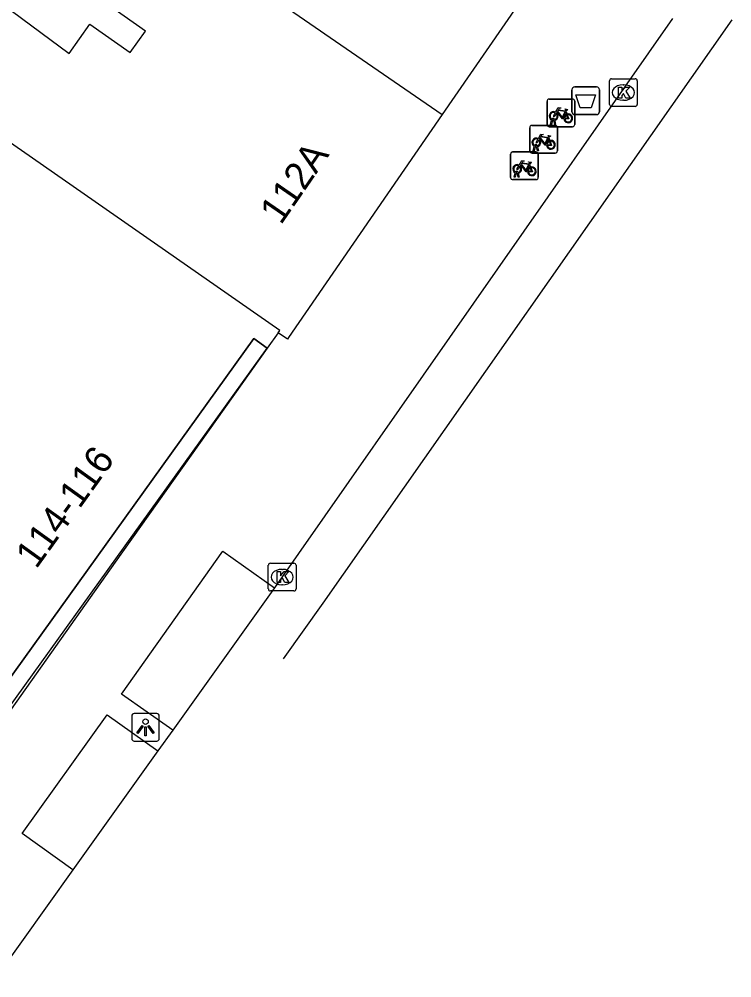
# Model space of a CAD drawing. Extents: x 160107 to 160928, y 382056 to 382918.
# Drawn here: x 160728.34 to 160754.09, y 382518.13 to 382552.75 of the extents above; entities that cross this region are included whole.
import ezdxf

# ---------------------------------------------------------------- set-up
doc = ezdxf.new("R2010")
doc.units = 0
for name, color, linetype in [('IMGEO_Afvalbak', 7, 'Continuous'), ('IMGEO_Fietsenrek', 7, 'Continuous'), ('IMGEO_Kolk', 7, 'Continuous'), ('IMGEO_Lichtpunt', 7, 'Continuous'), ('IMGEO_Pand', 7, 'Continuous'), ('IMGEO_Pand_nummerreeks', 7, 'Continuous'), ('IMGEO_Pand_overbouw', 7, 'Continuous'), ('IMGEO_Rijbaan_lokaal_gesloten', 7, 'Continuous'), ('IMGEO_Voetpad_open', 7, 'Continuous')]:
    doc.layers.add(name, color=color, linetype=linetype)

msp = doc.modelspace()

# ---------------------------------------------------------------- linework, layer by layer
at = {"layer": 'IMGEO_Afvalbak'}
for p, q in [((160748.312, 382549.406), (160748.312, 382550.206)), ((160748.312, 382550.206), (160748.312, 382549.406)), ((160748.412, 382550.306), (160749.202, 382550.306)), ((160749.202, 382550.306), (160748.412, 382550.306)), ((160749.302, 382550.206), (160749.302, 382549.406)), ((160749.302, 382549.406), (160749.302, 382550.206)), ((160749.202, 382549.306), (160748.412, 382549.306)), ((160748.412, 382549.306), (160749.202, 382549.306))]:
    msp.add_line(p, q, dxfattribs=at)
msp.add_lwpolyline([(160748.455, 382550.02), (160749.159, 382550.02), (160749.01, 382549.55), (160748.604, 382549.55), (160748.455, 382550.02)], dxfattribs=at)
for centre, start, end in [((160748.412, 382550.206), 90, 180), ((160748.412, 382550.206), 90, 180), ((160749.202, 382550.206), 0, 90), ((160749.202, 382550.206), 360, 90), ((160748.412, 382549.406), 180, 270), ((160748.412, 382549.406), 180, 270), ((160749.202, 382549.406), 270, 0), ((160749.202, 382549.406), 270, 0)]:
    msp.add_arc(centre, 0.1, start, end, dxfattribs=at)
at = {"layer": 'IMGEO_Fietsenrek'}
for p, q in [((160747.409, 382548.945), (160747.409, 382549.786)), ((160747.409, 382549.786), (160747.409, 382548.945)), ((160747.484, 382549.87), (160748.325, 382549.87)), ((160748.325, 382549.87), (160747.484, 382549.87)), ((160748.409, 382549.795), (160748.409, 382548.954)), ((160748.409, 382548.954), (160748.409, 382549.795)), ((160748.096, 382549.419), (160748.132, 382549.324)), ((160747.536, 382548.954), (160747.575, 382549.114)), ((160747.605, 382549.102), (160747.57, 382548.954)), ((160747.647, 382549.126), (160747.646, 382549.13)), ((160747.688, 382548.954), (160747.654, 382549.096)), ((160747.678, 382549.137), (160747.679, 382549.13)), ((160747.686, 382549.1), (160747.721, 382548.954)), ((160746.784, 382547.991), (160746.784, 382548.832)), ((160746.784, 382548.832), (160746.784, 382547.991)), ((160746.859, 382548.916), (160747.7, 382548.916)), ((160747.7, 382548.916), (160746.859, 382548.916)), ((160748.334, 382548.87), (160747.493, 382548.87)), ((160747.493, 382548.87), (160748.334, 382548.87)), ((160747.57, 382548.954), (160747.536, 382548.954)), ((160747.721, 382548.954), (160747.688, 382548.954)), ((160747.784, 382548.841), (160747.784, 382548)), ((160747.784, 382548), (160747.784, 382548.841)), ((160747.471, 382548.465), (160747.507, 382548.37)), ((160746.168, 382547.959), (160747.009, 382547.959)), ((160747.009, 382547.959), (160746.168, 382547.959)), ((160746.911, 382548), (160746.95, 382548.16)), ((160746.945, 382548), (160746.911, 382548)), ((160746.98, 382548.148), (160746.945, 382548)), ((160747.022, 382548.172), (160747.021, 382548.176)), ((160747.063, 382548), (160747.029, 382548.142)), ((160747.053, 382548.183), (160747.054, 382548.176)), ((160747.061, 382548.146), (160747.096, 382548)), ((160747.096, 382548), (160747.063, 382548)), ((160746.093, 382547.034), (160746.093, 382547.875)), ((160746.093, 382547.875), (160746.093, 382547.034)), ((160747.709, 382547.916), (160746.868, 382547.916)), ((160746.868, 382547.916), (160747.709, 382547.916)), ((160747.093, 382547.884), (160747.093, 382547.043)), ((160747.093, 382547.043), (160747.093, 382547.884)), ((160746.78, 382547.508), (160746.816, 382547.413)), ((160747.018, 382546.959), (160746.177, 382546.959)), ((160746.177, 382546.959), (160747.018, 382546.959)), ((160746.22, 382547.043), (160746.259, 382547.203)), ((160746.254, 382547.043), (160746.22, 382547.043)), ((160746.289, 382547.191), (160746.254, 382547.043)), ((160746.331, 382547.215), (160746.33, 382547.219)), ((160746.372, 382547.043), (160746.338, 382547.185)), ((160746.362, 382547.226), (160746.363, 382547.219)), ((160746.37, 382547.189), (160746.405, 382547.043)), ((160746.405, 382547.043), (160746.372, 382547.043))]:
    msp.add_line(p, q, dxfattribs=at)
for points in [[(160747.743, 382549.344), (160747.691, 382549.254), (160747.651, 382549.229), (160747.652, 382549.276), (160747.707, 382549.37)], [(160747.722, 382549.396), (160747.817, 382549.56), (160747.903, 382549.546), (160747.905, 382549.537), (160747.849, 382549.526), (160747.822, 382549.481), (160748.078, 382549.44)], [(160748.018, 382549.152), (160747.968, 382549.152), (160747.777, 382549.403), (160747.758, 382549.371)], [(160748.065, 382549.415), (160747.808, 382549.456), (160747.791, 382549.427), (160747.958, 382549.207), (160748.065, 382549.415)], [(160748.113, 382549.317), (160748.083, 382549.394), (160747.974, 382549.176), (160748.017, 382549.176)], [(160748.078, 382549.44), (160748.103, 382549.489), (160748.097, 382549.493), (160748.074, 382549.497), (160748.062, 382549.504), (160748.061, 382549.507), (160748.063, 382549.512), (160748.158, 382549.497), (160748.16, 382549.487), (160748.15, 382549.474), (160748.138, 382549.468), (160748.124, 382549.474), (160748.096, 382549.419)], [(160748.047, 382549.176), (160748.167, 382549.175), (160748.123, 382549.289)], [(160748.143, 382549.296), (160748.198, 382549.151), (160748.048, 382549.151)], [(160747.118, 382548.39), (160747.066, 382548.3), (160747.026, 382548.275), (160747.027, 382548.322), (160747.082, 382548.416)], [(160747.097, 382548.442), (160747.192, 382548.606), (160747.278, 382548.592), (160747.28, 382548.583), (160747.224, 382548.572), (160747.197, 382548.527), (160747.453, 382548.486)], [(160747.393, 382548.198), (160747.343, 382548.198), (160747.152, 382548.449), (160747.133, 382548.417)], [(160747.44, 382548.461), (160747.183, 382548.502), (160747.166, 382548.473), (160747.333, 382548.253), (160747.44, 382548.461)], [(160747.488, 382548.363), (160747.458, 382548.44), (160747.349, 382548.222), (160747.392, 382548.222)], [(160747.422, 382548.222), (160747.542, 382548.221), (160747.498, 382548.335)], [(160747.518, 382548.342), (160747.573, 382548.197), (160747.423, 382548.197)], [(160747.453, 382548.486), (160747.478, 382548.535), (160747.472, 382548.539), (160747.449, 382548.543), (160747.437, 382548.55), (160747.436, 382548.553), (160747.438, 382548.558), (160747.533, 382548.543), (160747.535, 382548.533), (160747.525, 382548.52), (160747.513, 382548.514), (160747.499, 382548.52), (160747.471, 382548.465)], [(160746.406, 382547.485), (160746.501, 382547.649), (160746.587, 382547.635), (160746.589, 382547.626), (160746.533, 382547.615), (160746.506, 382547.57), (160746.762, 382547.529)], [(160746.762, 382547.529), (160746.787, 382547.578), (160746.781, 382547.582), (160746.758, 382547.586), (160746.746, 382547.593), (160746.745, 382547.596), (160746.747, 382547.601), (160746.842, 382547.586), (160746.844, 382547.576), (160746.834, 382547.563), (160746.822, 382547.557), (160746.808, 382547.563), (160746.78, 382547.508)], [(160746.427, 382547.433), (160746.375, 382547.343), (160746.335, 382547.318), (160746.336, 382547.365), (160746.391, 382547.459)], [(160746.702, 382547.241), (160746.652, 382547.241), (160746.461, 382547.492), (160746.442, 382547.46)], [(160746.749, 382547.504), (160746.492, 382547.545), (160746.475, 382547.516), (160746.642, 382547.296), (160746.749, 382547.504)], [(160746.797, 382547.406), (160746.767, 382547.483), (160746.658, 382547.265), (160746.701, 382547.265)], [(160746.731, 382547.265), (160746.851, 382547.264), (160746.807, 382547.378)], [(160746.827, 382547.385), (160746.882, 382547.24), (160746.732, 382547.24)]]:
    msp.add_lwpolyline(points, dxfattribs=at)
for centre, radius, start, end in [((160747.487, 382549.792), 0.0779, 92.4484, 184.2845), ((160747.487, 382549.792), 0.0779, 92.4484, 184.2845), ((160748.331, 382549.792), 0.0779, 2.4484, 94.2845), ((160748.331, 382549.792), 0.0779, 2.4484, 94.2845), ((160747.649, 382549.255), 0.159, 62.6766, 242.1369), ((160747.649, 382549.255), 0.129, 63.3192, 238.903), ((160747.649, 382549.255), 0.129, 283.6043, 43.4302), ((160747.649, 382549.255), 0.159, 283.5766, 46.6042), ((160748.176, 382549.171), 0.159, 187.0065, 105.7708), ((160747.629, 382549.126), 0.0499, 12.8025, 158.6934), ((160747.649, 382549.255), 0.159, 253.9967, 271.7867), ((160747.629, 382549.126), 0.0174, 12.8025, 163.4502), ((160747.649, 382549.255), 0.129, 253.415, 269.0204), ((160748.176, 382549.171), 0.159, 113.3408, 178.3217), ((160748.176, 382549.171), 0.129, 113.923, 177.9556), ((160748.176, 382549.171), 0.129, 188.6715, 104.5883), ((160746.862, 382548.838), 0.0779, 92.4484, 184.2845), ((160746.862, 382548.838), 0.0779, 92.4484, 184.2845), ((160747.487, 382548.948), 0.0779, 182.4484, 274.2845), ((160747.487, 382548.948), 0.0779, 182.4484, 274.2845), ((160747.706, 382548.838), 0.0779, 2.4484, 94.2845), ((160747.706, 382548.838), 0.0779, 2.4484, 94.2845), ((160748.331, 382548.948), 0.0779, 272.4484, 4.2845), ((160748.331, 382548.948), 0.0779, 272.4484, 4.2845), ((160747.024, 382548.301), 0.159, 62.6766, 242.1369), ((160747.024, 382548.301), 0.129, 63.3192, 238.903), ((160747.024, 382548.301), 0.129, 283.6043, 43.4302), ((160747.024, 382548.301), 0.159, 283.5766, 46.6042), ((160747.551, 382548.217), 0.159, 113.3408, 178.3217), ((160747.551, 382548.217), 0.159, 187.0065, 105.7708), ((160747.551, 382548.217), 0.129, 113.923, 177.9556), ((160747.551, 382548.217), 0.129, 188.6715, 104.5883), ((160746.171, 382547.881), 0.0779, 92.4484, 184.2845), ((160746.171, 382547.881), 0.0779, 92.4484, 184.2845), ((160746.862, 382547.994), 0.0779, 182.4484, 274.2845), ((160746.862, 382547.994), 0.0779, 182.4484, 274.2845), ((160747.004, 382548.172), 0.0499, 12.8025, 158.6934), ((160747.024, 382548.301), 0.159, 253.9967, 271.7867), ((160747.004, 382548.172), 0.0174, 12.8025, 163.4502), ((160747.024, 382548.301), 0.129, 253.415, 269.0204), ((160747.015, 382547.881), 0.0779, 2.4484, 94.2845), ((160747.015, 382547.881), 0.0779, 2.4484, 94.2845), ((160747.706, 382547.994), 0.0779, 272.4484, 4.2845), ((160747.706, 382547.994), 0.0779, 272.4484, 4.2845), ((160746.333, 382547.344), 0.159, 62.6766, 242.1369), ((160746.333, 382547.344), 0.129, 63.3192, 238.903), ((160746.313, 382547.215), 0.0499, 12.8025, 158.6934), ((160746.333, 382547.344), 0.129, 283.6043, 43.4302), ((160746.333, 382547.344), 0.159, 283.5766, 46.6042), ((160746.86, 382547.26), 0.159, 113.3408, 178.3217), ((160746.86, 382547.26), 0.159, 187.0065, 105.7708), ((160746.86, 382547.26), 0.129, 113.923, 177.9556), ((160746.86, 382547.26), 0.129, 188.6715, 104.5883), ((160746.171, 382547.037), 0.0779, 182.4484, 274.2845), ((160746.171, 382547.037), 0.0779, 182.4484, 274.2845), ((160746.333, 382547.344), 0.159, 253.9967, 271.7867), ((160746.313, 382547.215), 0.0174, 12.8025, 163.4502), ((160746.333, 382547.344), 0.129, 253.415, 269.0204), ((160747.015, 382547.037), 0.0779, 272.4484, 4.2845), ((160747.015, 382547.037), 0.0779, 272.4484, 4.2845)]:
    msp.add_arc(centre, radius, start, end, dxfattribs=at)
at = {"layer": 'IMGEO_Kolk'}
for p, q in [((160749.667, 382549.678), (160749.667, 382550.53)), ((160749.742, 382550.604), (160750.594, 382550.604)), ((160750.155, 382550.384), (160750.18, 382550.384)), ((160750.668, 382550.53), (160750.668, 382549.678)), ((160750.178, 382549.824), (160750.153, 382549.824)), ((160750.594, 382549.604), (160749.742, 382549.604)), ((160737.416, 382533.1), (160738.268, 382533.1)), ((160737.341, 382532.174), (160737.341, 382533.026)), ((160737.829, 382532.88), (160737.854, 382532.88)), ((160738.342, 382533.026), (160738.342, 382532.174)), ((160738.268, 382532.1), (160737.416, 382532.1)), ((160737.852, 382532.32), (160737.827, 382532.32))]:
    msp.add_line(p, q, dxfattribs=at)
for points in [[(160749.667, 382549.678), (160749.667, 382550.53)], [(160749.742, 382550.604), (160750.594, 382550.604)], [(160750.668, 382550.53), (160750.668, 382549.678)], [(160749.988, 382550.304), (160750.111, 382550.304), (160750.111, 382550.153), (160750.241, 382550.304), (160750.405, 382550.304), (160750.259, 382550.153), (160750.412, 382549.904), (160750.26, 382549.904), (160750.175, 382550.068), (160750.111, 382550.001), (160750.111, 382549.904), (160749.988, 382549.904), (160749.988, 382550.304)], [(160750.594, 382549.604), (160749.742, 382549.604)], [(160737.416, 382533.1), (160738.268, 382533.1)], [(160737.341, 382532.174), (160737.341, 382533.026)], [(160737.662, 382532.8), (160737.785, 382532.8), (160737.785, 382532.649), (160737.915, 382532.8), (160738.079, 382532.8), (160737.933, 382532.649), (160738.086, 382532.4), (160737.934, 382532.4), (160737.849, 382532.564), (160737.785, 382532.497), (160737.785, 382532.4), (160737.662, 382532.4), (160737.662, 382532.8)], [(160738.342, 382533.026), (160738.342, 382532.174)], [(160738.268, 382532.1), (160737.416, 382532.1)]]:
    msp.add_lwpolyline(points, dxfattribs=at)
for centre, start, end in [((160749.744, 382550.528), 91.552, 178.448), ((160749.744, 382550.528), 91.552, 178.448), ((160750.592, 382550.528), 1.552, 88.448), ((160750.592, 382550.528), 1.552, 88.448), ((160749.744, 382549.68), 181.552, 268.448), ((160749.744, 382549.68), 181.552, 268.448), ((160750.592, 382549.68), 271.552, 358.448), ((160750.592, 382549.68), 271.552, 358.448), ((160737.418, 382533.024), 91.552, 178.448), ((160737.418, 382533.024), 91.552, 178.448), ((160738.266, 382533.024), 1.552, 88.448), ((160738.266, 382533.024), 1.552, 88.448), ((160737.418, 382532.176), 181.552, 268.448), ((160737.418, 382532.176), 181.552, 268.448), ((160738.266, 382532.176), 271.552, 358.448), ((160738.266, 382532.176), 271.552, 358.448)]:
    msp.add_arc(centre, 0.0765, start, end, dxfattribs=at)
for centre, major_axis, ratio, start_param, end_param in [((160750.154, 382550.104), (-0.387, 0.002), 0.722429, 4.712389, 7.853982), ((160750.179, 382550.104), (-0.39, 0.002), 0.717154, 1.570796, 4.712389), ((160737.828, 382532.6), (-0.387, 0.002), 0.722429, 4.712389, 7.853982), ((160737.853, 382532.6), (-0.39, 0.002), 0.717154, 1.570796, 4.712389)]:
    msp.add_ellipse(centre, major_axis=major_axis, ratio=ratio, start_param=start_param, end_param=end_param, dxfattribs=at)
at = {"layer": 'IMGEO_Lichtpunt'}
for p, q in [((160732.406, 382527.579), (160732.406, 382526.772)), ((160732.406, 382527.579), (160732.406, 382526.772)), ((160733.308, 382527.674), (160732.5, 382527.674)), ((160733.308, 382527.674), (160732.5, 382527.674)), ((160733.402, 382526.772), (160733.402, 382527.579)), ((160733.402, 382526.772), (160733.402, 382527.579)), ((160732.5, 382526.678), (160733.308, 382526.678)), ((160732.5, 382526.678), (160733.308, 382526.678))]:
    msp.add_line(p, q, dxfattribs=at)
for points in [[(160732.78, 382527.243), (160732.819, 382527.215), (160732.631, 382526.953), (160732.593, 382526.98), (160732.78, 382527.243)], [(160732.882, 382527.195), (160732.929, 382527.195), (160732.929, 382526.873), (160732.882, 382526.873), (160732.882, 382527.195)], [(160732.992, 382527.215), (160733.03, 382527.242), (160733.217, 382526.98), (160733.178, 382526.952), (160732.992, 382527.215)]]:
    msp.add_lwpolyline(points, dxfattribs=at)
msp.add_circle((160732.905, 382527.377), 0.0994, dxfattribs=at)
for centre, start, end in [((160732.5, 382527.579), 90, 180), ((160732.5, 382527.579), 90, 180), ((160733.308, 382527.579), 0, 90), ((160733.308, 382527.579), 0, 90), ((160732.5, 382526.772), 180, 270), ((160732.5, 382526.772), 180, 270), ((160733.308, 382526.772), 270, 0), ((160733.308, 382526.772), 270, 360)]:
    msp.add_arc(centre, 0.0946, start, end, dxfattribs=at)
at = {"layer": 'IMGEO_Pand'}
for points in [[(160724.003, 382551.076), (160716.568, 382556.777), (160716.762, 382557.031), (160718.775, 382559.948), (160730.146, 382551.518), (160730.897, 382552.579), (160732.355, 382551.547), (160732.904, 382552.323), (160731.037, 382553.645), (160733.118, 382556.585)], [(160733.118, 382556.585), (160734.986, 382555.263), (160743.624, 382549.31)], [(160747.475, 382554.898), (160743.624, 382549.31)], [(160737.699, 382541.428), (160737.754, 382541.505), (160724.003, 382551.076)], [(160743.624, 382549.31), (160738.074, 382541.258), (160738.028, 382541.191), (160737.699, 382541.428)], [(160737.699, 382541.428), (160737.299, 382540.872)], [(160727.481, 382528.245), (160736.812, 382541.224), (160737.299, 382540.872)]]:
    msp.add_lwpolyline(points, dxfattribs=at)
at = {"layer": 'IMGEO_Pand_overbouw'}
msp.add_lwpolyline([(160715.343, 382533.756), (160724.126, 382527.459), (160726.46, 382525.786), (160727.926, 382527.827), (160737.299, 382540.872), (160736.812, 382541.224), (160727.481, 382528.245), (160717.298, 382535.547), (160717.251, 382535.482), (160716.812, 382535.797)], close=True, dxfattribs=at)
at = {"layer": 'IMGEO_Rijbaan_lokaal_gesloten'}
for points in [[(160751.946, 382552.778), (160737.564, 382532.212)], [(160754.086, 382552.73), (160739.307, 382531.658), (160737.875, 382529.651)], [(160737.564, 382532.212), (160733.886, 382527.073)], [(160733.886, 382527.073), (160733.349, 382526.324)], [(160733.349, 382526.324), (160730.275, 382522.029)], [(160730.275, 382522.029), (160727.481, 382518.126)]]:
    msp.add_lwpolyline(points, dxfattribs=at)
at = {"layer": 'IMGEO_Voetpad_open'}
for points in [[(160737.299, 382540.872), (160731.808, 382533.142), (160728.051, 382527.836)], [(160733.886, 382527.073), (160732.034, 382528.378), (160735.694, 382533.535), (160737.564, 382532.212)], [(160730.275, 382522.029), (160728.444, 382523.335), (160731.515, 382527.629), (160733.349, 382526.324)]]:
    msp.add_lwpolyline(points, dxfattribs=at)

# ---------------------------------------------------------------- texts
at = {"layer": 'IMGEO_Pand_nummerreeks'}
for s, rotation, p in [('112A', 55.4222, (160737.794, 382545.294)), ('114-116', 54.2878, (160728.955, 382532.865))]:
    msp.add_text(s, height=1, rotation=rotation, dxfattribs=at).set_placement(p)

doc.saveas('drawing.dxf')
